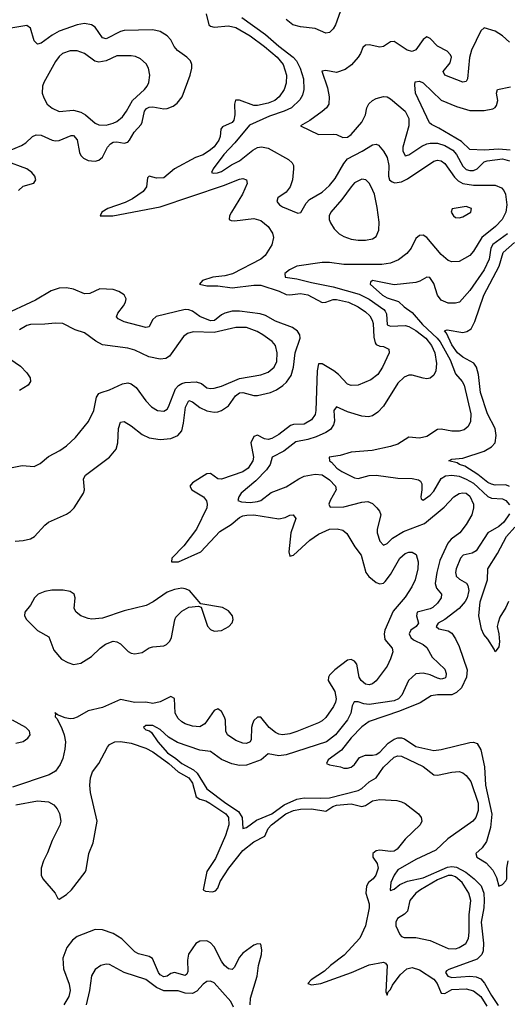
# Model space of a CAD drawing. Header units: inches. Extents: x 1603819 to 1745079, y 385938 to 533966.
# Tile 483 of 561: x 1630831 to 1633538, y 504274 to 509738. Entities that reach past the tile are written whole.
import ezdxf

# ---------------------------------------------------------------- set-up
doc = ezdxf.new("R2010")
doc.units = ezdxf.units.IN
doc.header["$MEASUREMENT"] = 0
doc.layers.add('B6530', color=7, linetype='Continuous')

msp = doc.modelspace()

# ---------------------------------------------------------------- linework, layer by layer
at = {"layer": 'B6530', "color": 5}
for points, elevation in [([(1631866.3, 509770), (1631881.3, 509710), (1631890, 509701.6), (1631910, 509697.7), (1631990, 509705.1), (1632030, 509694.4), (1632110, 509648.4), (1632190, 509589.9), (1632260.1, 509530), (1632292.8, 509490), (1632311.4, 509430), (1632310, 509385.5), (1632298.4, 509350), (1632270.6, 509310), (1632246.2, 509290), (1632210, 509274.6), (1632150, 509262), (1632130, 509263), (1632050, 509291.8), (1632028.3, 509291.7), (1632023, 509270), (1632024.9, 509210), (1632018.5, 509181.5), (1632010, 509167.4), (1631955.8, 509144.2), (1631947.3, 509130), (1631943.5, 509090), (1631936.3, 509070), (1631910, 509033.6), (1631890, 509015.7), (1631850, 508989.2), (1631806.6, 508973.4), (1631690.8, 508910), (1631630, 508861.2), (1631590, 508857.9), (1631549.2, 508870), (1631539.6, 508860.4), (1631535.3, 508810), (1631516.1, 508783.9), (1631456.2, 508743.8), (1631416.2, 508723.8), (1631319.7, 508690), (1631286, 508670), (1631277.2, 508650), (1631346.8, 508650), (1631610, 508700), (1631962.5, 508817.5), (1632050, 508853.8), (1632070, 508856.1), (1632089.3, 508850), (1632092.6, 508830), (1632067.1, 508770), (1632006.4, 508670), (1631996.2, 508650), (1631993.6, 508630), (1632003.8, 508623.8), (1632022.6, 508622.6), (1632130, 508634.4), (1632170, 508623.7), (1632210.9, 508590), (1632233.9, 508553.9), (1632238.7, 508530), (1632230.6, 508489.4), (1632194.2, 508430), (1632168.4, 508410), (1632012.5, 508327.5), (1631970, 508316.2), (1631902.4, 508310), (1631846, 508290), (1631828, 508270), (1631870, 508262), (1631930, 508261.4), (1632011, 508251), (1632130, 508264.6), (1632170, 508264.4), (1632271.4, 508231.4), (1632310, 508212.5), (1632330, 508210.7), (1632390, 508219.5), (1632430, 508212), (1632510, 508169.1), (1632530, 508171.2), (1632570, 508185.9), (1632590, 508186.2), (1632656.8, 508170), (1632710, 508145.6), (1632750, 508117.5), (1632774, 508094), (1632787.8, 508070), (1632792.3, 508052.3), (1632796, 507976), (1632804.3, 507944.3), (1632810, 507935.7), (1632830, 507925.7), (1632850, 507924.5), (1632879.6, 507910), (1632881.1, 507890), (1632845.2, 507810), (1632818.9, 507770), (1632780.6, 507739.4), (1632710, 507709.4), (1632670, 507707.5), (1632650, 507715.8), (1632601, 507770), (1632575.4, 507790), (1632510, 507827.6), (1632490, 507828.9), (1632482.3, 507790), (1632475.2, 507570), (1632470, 507546.3), (1632450, 507516.8), (1632410, 507494.3), (1632350, 507492.6), (1632333.6, 507486.4), (1632270, 507435.7), (1632230, 507413.1), (1632210, 507409.1), (1632190, 507412.6), (1632150, 507433.2), (1632130, 507425.4), (1632113.9, 507390), (1632128.2, 507310), (1632125, 507290), (1632099.4, 507250), (1632070, 507228.9), (1631950, 507188.9), (1631930, 507190.9), (1631890, 507219.1), (1631870, 507217.5), (1631790, 507167.3), (1631774.2, 507150), (1631786.2, 507130), (1631851.6, 507090), (1631867.6, 507067.6), (1631872.1, 507050), (1631869.5, 507030), (1631811.6, 506910), (1631741.4, 506818.6), (1631675.8, 506750), (1631672.7, 506730), (1631713.1, 506730), (1631835.7, 506784.3), (1631942.3, 506897.7), (1632003.7, 506936.3), (1632050, 506975.1), (1632070, 506984.4), (1632090.8, 506989.2), (1632130, 506989.5), (1632270, 506968.7), (1632305.2, 506974.8), (1632330, 506987.6), (1632349.5, 506989.5), (1632363.6, 506970), (1632335.4, 506890), (1632324.4, 506784.4), (1632330, 506760.9), (1632350, 506766.6), (1632440.7, 506850), (1632490, 506883.7), (1632550, 506911.7), (1632592.9, 506912.9), (1632624.7, 506904.7), (1632647, 506887), (1632692, 506812), (1632726.1, 506766.1), (1632752.2, 506670), (1632768.1, 506648.1), (1632810, 506614.8), (1632830, 506607.1), (1632850, 506611.6), (1632860.4, 506619.6), (1632890, 506658.8), (1632940.2, 506750), (1632970, 506775), (1632990, 506782.5), (1633010, 506782.4), (1633030.8, 506770), (1633043.2, 506730), (1633041.2, 506690), (1633025.7, 506630), (1633008.4, 506590), (1632970, 506534), (1632904.3, 506455.7), (1632858, 506350), (1632853.7, 506330), (1632858.3, 506298.3), (1632898.7, 506250), (1632901.4, 506230), (1632890, 506190.5), (1632869.8, 506150), (1632810, 506069), (1632790, 506052.7), (1632770, 506046.2), (1632750, 506050.2), (1632725.6, 506070), (1632715, 506090), (1632701.4, 506161.4), (1632690, 506177.4), (1632670, 506187.9), (1632650, 506183.9), (1632579.3, 506130), (1632550, 506100.2), (1632544.1, 506090), (1632542.9, 506070), (1632579.4, 506010), (1632587.3, 505970), (1632584.6, 505950), (1632573.6, 505926.4), (1632530, 505865), (1632510, 505846.6), (1632490, 505835.7), (1632370, 505787.6), (1632330, 505775.6), (1632290, 505770.1), (1632270, 505772.5), (1632250, 505781.6), (1632215.3, 505810), (1632170, 505867.6), (1632150, 505867.7), (1632130.6, 505849.4), (1632122.2, 505830), (1632117.4, 505810), (1632115.8, 505744.2), (1632109.8, 505730.2), (1632090, 505720.7), (1632070, 505722.6), (1632030, 505737.1), (1631984.6, 505770), (1631974.4, 505790), (1631972.6, 505850), (1631966.8, 505866.8), (1631950, 505899.5), (1631930, 505913.7), (1631910, 505903.7), (1631858.5, 505830), (1631830, 505814.6), (1631790, 505817.3), (1631750.1, 505830.1), (1631730, 505841.7), (1631710, 505860.2), (1631693.9, 505890), (1631690.1, 505970.1), (1631670, 505981.8), (1631610, 505951.7), (1631570, 505942.7), (1631530, 505950.7), (1631470, 505949.6), (1631390, 505966.1), (1631290, 505921.6), (1631210, 505902.8), (1631150, 505866.7), (1631130, 505859.3), (1631110, 505857.7), (1631083.2, 505863.2), (1631040.1, 505880.1), (1631028.3, 505891.7), (1631025.2, 505890), (1631028.5, 505888.5), (1631027.4, 505870), (1631038.1, 505858.1), (1631065.1, 505805.1), (1631078.2, 505770), (1631084.9, 505730), (1631081.6, 505690), (1631070, 505638.2), (1631055.7, 505604.3), (1631030, 505568.1), (1630993.4, 505546.6), (1630790, 505478.8)], 380), ([(1632064.6, 509750), (1632195.8, 509655.8), (1632270, 509590.6), (1632349.5, 509530), (1632368, 509510), (1632388.4, 509470), (1632406.4, 509410), (1632408.3, 509350), (1632400.4, 509319.6), (1632386.5, 509293.5), (1632339.5, 509250), (1632299.4, 509230), (1632217.9, 509202.1), (1632106.5, 509153.5), (1632025.4, 509054.6), (1631963, 508990), (1631903.9, 508910), (1631896, 508890), (1631906.2, 508886.2), (1631927.8, 508887.8), (1631950, 508895), (1632006.6, 508933.4), (1632050, 508954.2), (1632124.9, 509015.1), (1632150, 509028.3), (1632172.8, 509032.8), (1632210, 509025.7), (1632323.2, 508963.2), (1632343.7, 508943.7), (1632349.8, 508930), (1632350.9, 508910), (1632344.4, 508850), (1632332.3, 508810), (1632310, 508781.3), (1632264.2, 508750), (1632258.3, 508730), (1632272.6, 508710), (1632290, 508698.9), (1632375.6, 508664.4), (1632391.5, 508668.5), (1632420.6, 508719.4), (1632439.5, 508740.5), (1632510, 508782), (1632550, 508818.1), (1632582.7, 508857.3), (1632630, 508940.4), (1632650, 508965.3), (1632732.1, 509007.9), (1632790, 509044), (1632810, 509047.8), (1632821.7, 509041.7), (1632850, 509008.5), (1632870, 508974), (1632879, 508930), (1632877.6, 508870), (1632884.5, 508850), (1632898.3, 508838.3), (1632913, 508833), (1632950, 508837.8), (1632984.1, 508855.9), (1633130, 508953.2), (1633150, 508959), (1633170, 508955.4), (1633190, 508939.3), (1633243.8, 508863.8), (1633264.4, 508844.4), (1633289.9, 508829.9), (1633350, 508819.2), (1633470, 508819.9), (1633505.3, 508805.3), (1633519, 508790), (1633528.4, 508770), (1633534.6, 508710), (1633529.9, 508670), (1633509.3, 508630), (1633471.6, 508590), (1633396.6, 508530), (1633350, 508453.8), (1633330, 508430.2), (1633270, 508396.5), (1633230, 508393.8), (1633210, 508401.1), (1633170, 508435.6), (1633090, 508529.2), (1633070, 508541.7), (1633050, 508541), (1633030, 508523.6), (1633004.5, 508470), (1632979.2, 508440.8), (1632933.7, 508406.3), (1632890, 508386.8), (1632841, 508379), (1632710, 508378.9), (1632630, 508380.1), (1632550, 508390.1), (1632509.4, 508390.6), (1632370, 508370.1), (1632328.3, 508350), (1632302.9, 508330), (1632304, 508310), (1632370, 508300.2), (1632450, 508279.4), (1632570, 508256.6), (1632715.4, 508215.4), (1632770, 508188), (1632851.8, 508130), (1632859.8, 508119.8), (1632866.4, 508106.4), (1632870, 508044.8), (1632890, 508036.5), (1632970, 508040.7), (1632990, 508035.4), (1633030, 508013.7), (1633085.5, 507970), (1633117.5, 507930), (1633134.4, 507890), (1633144, 507830), (1633140.2, 507790), (1633130, 507765.7), (1633110, 507749.1), (1633090, 507745.8), (1633070, 507749.1), (1633010, 507766.2), (1632990, 507764.7), (1632964.9, 507755.1), (1632930, 507720.2), (1632850, 507593.1), (1632819.5, 507560.5), (1632790, 507540.3), (1632766.2, 507533.8), (1632730, 507537.6), (1632650, 507562.6), (1632590, 507588.9), (1632575.1, 507570), (1632577.7, 507510), (1632573.2, 507490), (1632555.7, 507464.3), (1632530, 507446.7), (1632476.4, 507423.6), (1632430, 507408.9), (1632364, 507396), (1632296.2, 507343.8), (1632233.1, 507310), (1632220.7, 507270), (1632200.1, 507239.9), (1632141.4, 507178.6), (1632059.2, 507110), (1632046.9, 507090), (1632041.6, 507070), (1632062.3, 507062.3), (1632110, 507058.9), (1632150, 507063.6), (1632170, 507070.6), (1632226.2, 507113.8), (1632310, 507145.1), (1632379.8, 507190), (1632410, 507204.3), (1632470, 507216.4), (1632510, 507212.3), (1632550, 507185.5), (1632583.7, 507150), (1632586.6, 507130), (1632553.4, 507070), (1632547.6, 507050), (1632553.4, 507033.4), (1632630, 507035.6), (1632730, 507060.2), (1632763.8, 507063.8), (1632790, 507053.6), (1632814, 507030), (1632828, 507010), (1632835.1, 506990), (1632816, 506910), (1632815.6, 506890), (1632830, 506843.5), (1632850, 506822.3), (1632870, 506830.8), (1632900, 506860), (1632961.3, 506898.7), (1633078.5, 506941.5), (1633186.3, 507033.7), (1633240.2, 507090), (1633270, 507108.2), (1633290, 507112.6), (1633310, 507110.4), (1633330, 507094), (1633349.8, 507050.2), (1633350.4, 507029.6), (1633340.2, 506990), (1633310, 506936.1), (1633273.5, 506890), (1633225.3, 506854.7), (1633207.4, 506832.6), (1633163.9, 506736.1), (1633146.5, 506670), (1633137.9, 506610), (1633143.6, 506583.6), (1633172.9, 506550), (1633169.8, 506530), (1633150, 506499.7), (1633123.5, 506476.5), (1633110, 506469.1), (1633036.8, 506450), (1633032.8, 506430), (1633043.8, 506390), (1633031.7, 506370), (1633002.8, 506350), (1632992.8, 506330), (1633001.6, 506310), (1633016.8, 506296.8), (1633069.7, 506270), (1633090, 506253.7), (1633119.6, 506199.6), (1633190, 506133), (1633198.7, 506110), (1633196, 506090), (1633190, 506083.1), (1633170, 506079.1), (1633150, 506083.2), (1633110, 506102.3), (1633070, 506111.8), (1633030, 506107.6), (1632989.2, 506070.8), (1632952.7, 505990), (1632933.2, 505970), (1632910, 505958.1), (1632770, 505936.8), (1632740.6, 505940.6), (1632710, 505952.9), (1632687.6, 505952.4), (1632676.7, 505930), (1632669.4, 505890), (1632650, 505851.8), (1632584.3, 505770), (1632533.3, 505730), (1632310, 505658), (1632270, 505652.4), (1632210, 505664), (1632170.2, 505629.8), (1632090, 505600.3), (1632050, 505599), (1632008.3, 505608.3), (1631950, 505633), (1631890, 505676.2), (1631830, 505685), (1631707, 505727), (1631657.3, 505757.3), (1631610, 505799.6), (1631570, 505820.3), (1631530, 505820.5), (1631518, 505810), (1631530, 505798), (1631551.9, 505791.9), (1631562, 505782), (1631597.4, 505730), (1631651.3, 505670), (1631698, 505638), (1631730, 505609.4), (1631794.8, 505574.8), (1631816.4, 505556.4), (1631870.4, 505470), (1631975.8, 505390), (1632044.4, 505344.4), (1632065.7, 505310), (1632070, 505249.6), (1632090, 505254.8), (1632144.3, 505295.7), (1632230, 505331.3), (1632299.5, 505380.5), (1632370, 505412.6), (1632410, 505420.1), (1632503, 505417), (1632550, 505420.1), (1632710, 505459.5), (1632730, 505471), (1632770, 505508.7), (1632810, 505530.7), (1632850.7, 505590), (1632910, 505646.2), (1632930, 505653.3), (1632950, 505650.5), (1633070, 505592.8), (1633130, 505547.5), (1633150, 505544.9), (1633230, 505562.2), (1633270, 505565), (1633290, 505559.3), (1633310, 505544.5), (1633335.5, 505510), (1633375.4, 505390), (1633376.2, 505350), (1633363.4, 505310), (1633346, 505290), (1633208.3, 505191.7), (1633141.2, 505130), (1633030, 505078), (1632930, 505019.5), (1632910, 504991.1), (1632891.5, 504950), (1632888.1, 504910), (1632890, 504904.5), (1632910, 504912.4), (1632941.8, 504938.2), (1632982.8, 504957.2), (1633070, 504974.8), (1633205, 505035), (1633230, 505039.4), (1633254.8, 505034.8), (1633306.9, 505006.9), (1633354.2, 504970), (1633391.9, 504931.9), (1633406.5, 504890), (1633408.9, 504850), (1633406.8, 504810), (1633391.6, 504730), (1633406.2, 504613.8), (1633403.9, 504570), (1633396.4, 504550), (1633370, 504524.8), (1633213.1, 504466.9), (1633200.3, 504459.7), (1633194.7, 504450), (1633208.1, 504430), (1633230, 504423), (1633330, 504430.4), (1633365.4, 504425.4), (1633390, 504414.6), (1633411.2, 504391.2), (1633450, 504321.8), (1633487.3, 504267.3)], 360), ([(1632610, 509781.3), (1632583.1, 509710), (1632570, 509688), (1632550, 509668), (1632530, 509663.8), (1632470, 509690.3), (1632390, 509698.4), (1632347, 509710), (1632310, 509739.2)], 360), ([(1630769.6, 509010), (1630839.9, 509040.1), (1630864.2, 509055.8), (1630902, 509090), (1630921.4, 509098.6), (1630950, 509098.3), (1631010, 509070.2), (1631030, 509065.2), (1631050, 509067), (1631115.9, 509095.9), (1631130, 509095), (1631150, 509071.8), (1631162.1, 509002.1), (1631170, 508984.4), (1631184.4, 508970), (1631210, 508957.4), (1631230, 508954.2), (1631250, 508953.5), (1631270, 508959.3), (1631290, 508975.2), (1631318.9, 509030), (1631334.3, 509050), (1631350, 509059), (1631370, 509061.2), (1631410, 509053.2), (1631430, 509059), (1631441, 509070), (1631466.7, 509113.3), (1631504.2, 509155.8), (1631511.2, 509170), (1631522.8, 509230), (1631534.8, 509245.2), (1631550, 509253.1), (1631570, 509255.3), (1631630, 509243.2), (1631650, 509245), (1631682.4, 509257.6), (1631705.7, 509274.3), (1631733.3, 509310), (1631777.3, 509430), (1631785.5, 509470), (1631785.3, 509490), (1631778.8, 509510), (1631759.2, 509530), (1631706.9, 509566.9), (1631688.8, 509590), (1631670, 509626.6), (1631650, 509649), (1631610, 509672.9), (1631570, 509681.6), (1631410, 509677.6), (1631390, 509671.9), (1631310, 509631.3), (1631290, 509637.1), (1631250, 509696.2), (1631230, 509709), (1631190, 509717), (1631150, 509709.9), (1631050, 509674.5), (1631010, 509652.9), (1630950, 509608.9), (1630930, 509603.1), (1630910, 509621.6), (1630890, 509691.8), (1630870, 509705.4), (1630770.6, 509689.4)], 420), ([(1633550, 509613.7), (1633510, 509648), (1633470, 509674.6), (1633410, 509693.4), (1633390, 509675.8), (1633339.1, 509570), (1633328.3, 509528.3), (1633316.2, 509410), (1633310, 509396), (1633290, 509390.8), (1633190.6, 509430), (1633182, 509450), (1633221.2, 509498.8), (1633227.4, 509530), (1633223, 509543), (1633204.5, 509564.5), (1633150, 509592.2), (1633110, 509634), (1633090, 509643.6), (1633070, 509628.9), (1633030, 509570.3), (1633010, 509562.6), (1632981.3, 509570), (1632910, 509616.5), (1632890, 509615.2), (1632850, 509590.3), (1632830, 509585.5), (1632770, 509598.5), (1632750, 509597.6), (1632735.6, 509584.4), (1632722.8, 509550), (1632709.8, 509530), (1632672.1, 509487.9), (1632638.2, 509461.8), (1632590, 509444.6), (1632530, 509456.9), (1632508.2, 509451.8), (1632540.3, 509360.3), (1632548.7, 509310), (1632546, 509270), (1632533.7, 509250), (1632510.5, 509229.5), (1632440.9, 509179.1), (1632389.2, 509150), (1632490, 509100.9), (1632570, 509103), (1632590, 509100.5), (1632624.2, 509084.2), (1632650, 509086.2), (1632670, 509100.8), (1632730.7, 509170), (1632750, 509209.7), (1632758, 509250), (1632769.1, 509270.9), (1632789.8, 509290.2), (1632810, 509300.4), (1632850, 509311.8), (1632870, 509310.6), (1632890, 509299.8), (1632969.8, 509230), (1632990.3, 509190.3), (1632991.3, 509150), (1632957.6, 509030), (1632956.8, 509010), (1632970, 508983.1), (1632990, 508988.4), (1633063.7, 509036.3), (1633090, 509048.6), (1633110, 509053.7), (1633150, 509052.7), (1633190, 509040.8), (1633234.5, 509014.5), (1633256.2, 508990), (1633290, 508924.5), (1633310, 508906.4), (1633330, 508900.5), (1633350, 508901.5), (1633370.1, 508909.9), (1633409.3, 508950), (1633425.3, 508954.7), (1633510, 508965.9), (1633550, 508955.4)], 340), ([(1633554, 509014), (1633490, 509020), (1633410, 509015.1), (1633330, 509018.5), (1633283, 509063), (1633156.9, 509136.9), (1633115.9, 509155.9), (1633105.7, 509165.7), (1633028.5, 509330), (1633024.1, 509375.9), (1633026.8, 509393.2), (1633050, 509397.6), (1633070, 509387.2), (1633170, 509291.4), (1633256.3, 509256.3), (1633330, 509235), (1633410, 509234.4), (1633456.6, 509243.4), (1633469.9, 509250.1), (1633478, 509262), (1633484.5, 509290), (1633478.2, 509330), (1633483.6, 509350), (1633554.7, 509365.3)], 320), ([(1630823.9, 508790), (1630850, 508814), (1630909.6, 508830.4), (1630919.6, 508850), (1630914, 508870), (1630897.7, 508890), (1630871.1, 508910), (1630750, 508954.3)], 420), ([(1633539.2, 508550), (1633456.4, 508490), (1633446.5, 508470), (1633437.5, 508410), (1633410, 508350.2), (1633330, 508234.9), (1633272.3, 508170), (1633250, 508164.4), (1633210, 508165.7), (1633170, 508182.6), (1633150.3, 508210), (1633130, 508274), (1633106.8, 508306.8), (1633090, 508309.1), (1633052.7, 508287.3), (1633030, 508279.6), (1632910, 508266.7), (1632790, 508290.1), (1632778, 508282), (1632775.8, 508270), (1632843.8, 508210), (1632870, 508194.9), (1632933.8, 508173.8), (1632964.4, 508144.4), (1633010, 508113.8), (1633066.3, 508046.3), (1633148.8, 507970), (1633164.3, 507950), (1633219.6, 507850), (1633250, 507772.3), (1633287.1, 507730), (1633297.2, 507710), (1633334.5, 507550), (1633332.4, 507507.6), (1633320.1, 507479.9), (1633297.7, 507462.3), (1633270, 507454.9), (1633230, 507455.2), (1633170, 507466.2), (1633150, 507463.9), (1633090, 507424.3), (1633050, 507415.8), (1632990, 507421), (1632930, 507383.2), (1632890, 507369.5), (1632788.2, 507348.2), (1632670, 507337.3), (1632610, 507319.6), (1632549.4, 507310), (1632549.7, 507290), (1632562.3, 507282.3), (1632591.9, 507250), (1632619.2, 507230), (1632690, 507196.1), (1632710, 507192.9), (1632770, 507209.4), (1632809.6, 507210.4), (1632930, 507193.8), (1633010, 507192.4), (1633045.2, 507185.2), (1633056.3, 507176.3), (1633062.9, 507162.9), (1633063.9, 507130), (1633057.4, 507090), (1633059.5, 507079.5), (1633070, 507071.1), (1633110, 507098.9), (1633130, 507121), (1633170, 507191.9), (1633193.8, 507206.2), (1633230, 507211.2), (1633270, 507204.2), (1633310, 507189.2), (1633350, 507165.3), (1633430, 507092.3), (1633450, 507082.7), (1633510, 507078.4), (1633530, 507069.9), (1633550, 507046)], 340), ([(1633550, 507148.3), (1633530, 507156.8), (1633470, 507154.2), (1633450, 507159.9), (1633430, 507169.6), (1633374.1, 507214.1), (1633300.9, 507260.9), (1633271.8, 507270), (1633259, 507279), (1633212.7, 507290), (1633230, 507299.5), (1633290, 507305.3), (1633410, 507343.9), (1633450, 507368.6), (1633470, 507389.3), (1633476.1, 507430), (1633469.9, 507470), (1633427.2, 507550), (1633388.6, 507668.6), (1633377.5, 507770), (1633367, 507810), (1633352.3, 507832.3), (1633290, 507865.8), (1633261.5, 507890), (1633230, 507934.6), (1633199.3, 507999.3), (1633188.7, 508011.3), (1633203.6, 508016.4), (1633290, 508003), (1633313, 508007), (1633336.5, 508023.5), (1633356.7, 508063.3), (1633406.6, 508210), (1633491.5, 508370), (1633513.8, 508446.2), (1633577.5, 508502.5)], 320), ([(1630804.6, 506844.6), (1630850, 506847.3), (1630890, 506856.6), (1630913.1, 506870), (1630970, 506933.2), (1630990, 506949.3), (1631090, 506994.2), (1631111.9, 507008.1), (1631133.5, 507030), (1631184.7, 507110), (1631189.7, 507130), (1631185.6, 507190), (1631196, 507210), (1631329.8, 507310.2), (1631365.6, 507354.4), (1631376.2, 507390), (1631379, 507470), (1631390, 507503.8), (1631410, 507508.9), (1631450, 507484.6), (1631510, 507437.1), (1631550, 507418.5), (1631610, 507408.5), (1631670, 507414), (1631709.3, 507430.7), (1631730, 507457.4), (1631740.7, 507499.3), (1631751.7, 507588.3), (1631770, 507624.7), (1631790, 507616.6), (1631830, 507586.4), (1631870, 507567.2), (1631910, 507559.4), (1631930, 507561.7), (1631951, 507569), (1631990, 507595), (1632028.4, 507651.6), (1632050, 507666.7), (1632070, 507668.9), (1632130, 507653.2), (1632150, 507652.7), (1632223, 507670), (1632255.5, 507684.5), (1632291.6, 507708.4), (1632312.6, 507727.4), (1632336.9, 507763.1), (1632351.5, 507810), (1632359.2, 507890), (1632388.3, 507970), (1632386.2, 507990), (1632372.9, 508010), (1632345.1, 508030), (1632250, 508064.4), (1632195.7, 508095.7), (1632165.9, 508105.9), (1632050, 508120.9), (1632010, 508120.1), (1631969.7, 508110.3), (1631950, 508100.7), (1631911.3, 508068.7), (1631890, 508066.3), (1631831.1, 508091.1), (1631790, 508121.3), (1631770, 508128.7), (1631750, 508129.9), (1631588.6, 508091.4), (1631567.5, 508072.5), (1631550, 508034), (1631530, 508030.6), (1631410, 508061.4), (1631377.5, 508077.5), (1631368.8, 508090), (1631375.3, 508110), (1631407.2, 508150), (1631417.8, 508170), (1631420.8, 508190), (1631410, 508211.1), (1631380.7, 508230), (1631350, 508240.3), (1631276, 508244), (1631220.4, 508219.6), (1631190, 508217.7), (1631130, 508241.9), (1631090, 508250.4), (1631050, 508248), (1631006.2, 508233.8), (1630917.7, 508182.3), (1630727.4, 508092.6)], 420), ([(1630770, 507249), (1630844.9, 507264.9), (1630910, 507259.5), (1630944.8, 507275.2), (1630990, 507314.9), (1631052.5, 507347.5), (1631090, 507373.1), (1631140.4, 507419.6), (1631212.3, 507507.7), (1631241.4, 507570), (1631256.8, 507643.2), (1631270, 507663.1), (1631282, 507670), (1631330, 507684.5), (1631402, 507718), (1631430, 507722), (1631450, 507717.2), (1631477.4, 507697.4), (1631530, 507623.1), (1631563.1, 507590), (1631596.3, 507570), (1631630, 507565.6), (1631650, 507577.7), (1631657.5, 507590), (1631695.2, 507690), (1631711.5, 507708.5), (1631730, 507719.9), (1631750, 507725.1), (1631810, 507727.9), (1631839, 507719), (1631870, 507695.9), (1631890, 507691.1), (1631910, 507693.4), (1631950, 507704.6), (1632050, 507746.4), (1632170, 507767.6), (1632210, 507782.1), (1632242.6, 507810), (1632258.3, 507841.7), (1632260.5, 507890), (1632249.8, 507930), (1632232.7, 507952.7), (1632180.9, 507990), (1632148.6, 508008.6), (1632089.4, 508029.4), (1632030, 508030.8), (1631910, 508001.5), (1631794.2, 508005.8), (1631762.8, 507997.2), (1631739.2, 507980.8), (1631662.4, 507870), (1631642.1, 507857.9), (1631610, 507854.1), (1631547.7, 507867.7), (1631470, 507904.5), (1631430, 507916.1), (1631290, 507933.8), (1631253.3, 507953.3), (1631190, 508000.5), (1631137.8, 508017.8), (1631070, 508051.3), (1631030, 508054.8), (1630970, 508048.6), (1630890, 508047.4), (1630870, 508042), (1630830, 508016.8)], 440), ([(1630775.8, 507855.8), (1630835.8, 507815.8), (1630870, 507778), (1630888.4, 507750), (1630890.4, 507730), (1630877.1, 507710), (1630830, 507680.4)], 440), ([(1633550, 506996.5), (1633517.5, 506950), (1633490, 506925.7), (1633430.4, 506889.6), (1633363.8, 506790), (1633342.2, 506777.8), (1633293.2, 506766.8), (1633276.9, 506750), (1633254.5, 506690), (1633250.5, 506670), (1633253, 506653), (1633253.8, 506650), (1633273.1, 506633.1), (1633310.3, 506610.3), (1633318.7, 506598.7), (1633324.3, 506570), (1633314.5, 506530), (1633303.9, 506510), (1633270, 506470.7), (1633191.1, 506408.9), (1633153.3, 506390), (1633142.7, 506370), (1633157.4, 506357.4), (1633210, 506347.3), (1633230, 506332.9), (1633250, 506302.7), (1633270, 506259.3), (1633314.9, 506130), (1633310.6, 506090), (1633284.1, 506030), (1633256.4, 506003.6), (1633230, 505992.1), (1633149.2, 505990.8), (1633115.1, 505984.9), (1633053.4, 505946.6), (1632939.9, 505900.1), (1632770, 505843.5), (1632730, 505813.7), (1632670, 505752.8), (1632616.2, 505683.8), (1632543.7, 505630), (1632534, 505610), (1632550, 505602), (1632612, 505592), (1632630, 505584), (1632650, 505583.7), (1632670, 505589.6), (1632690, 505605.2), (1632716.3, 505643.7), (1632750, 505657.3), (1632790, 505655.8), (1632810, 505660.2), (1632830, 505672.9), (1632876.7, 505723.3), (1632910, 505745.9), (1632930, 505752.7), (1632950, 505752.3), (1632966.3, 505746.3), (1633030, 505704.2), (1633130, 505683.2), (1633170, 505687.3), (1633330, 505726.8), (1633350, 505728.2), (1633370, 505721.8), (1633390, 505686.3), (1633410.9, 505590.9), (1633417.1, 505490), (1633450.9, 505329.1), (1633445.2, 505254.8), (1633422.4, 505177.6), (1633397.8, 505142.2), (1633362.7, 505110), (1633369.3, 505090), (1633419.8, 505059.8), (1633458, 505018), (1633478.2, 504978.2), (1633490, 504929), (1633510, 504939.3), (1633530, 504959.3), (1633534.6, 504970), (1633535.5, 505030), (1633543, 505070)], 340), ([(1633544.5, 506510), (1633530, 506476.3), (1633497, 506423), (1633486.5, 506393.5), (1633480.8, 506370), (1633490.1, 506329.9), (1633493.8, 506286.2), (1633490, 506258), (1633470.8, 506229.2), (1633465.4, 506245.4), (1633430, 506301.2), (1633406.7, 506326.7), (1633394.9, 506354.9), (1633379.2, 506430), (1633387.5, 506507.5), (1633427.9, 506630), (1633429.8, 506690), (1633483.8, 506776.2), (1633533.5, 506870), (1633578.5, 506921.5)], 320), ([(1630810, 505723.5), (1630850, 505732), (1630876, 505750), (1630888.5, 505770), (1630884.8, 505790), (1630864.4, 505810), (1630790, 505851)], 420), ([(1630810, 505380.8), (1630930, 505402.8), (1630990, 505398.1), (1631020.7, 505380.7), (1631038.8, 505358.8), (1631052.3, 505332.3), (1631058.3, 505290), (1631052.5, 505267.5), (1631010, 505183.7), (1630985.6, 505114.4), (1630963.1, 505070), (1630949.7, 505030), (1630949.6, 504990), (1630959.3, 504970), (1631028.2, 504890), (1631041.6, 504861.6), (1631050, 504858), (1631090, 504883.1), (1631118.6, 504910), (1631193.5, 505006.5), (1631199.6, 505020.4), (1631215.1, 505110), (1631238.4, 505170), (1631260.9, 505290), (1631223.4, 505450), (1631219.5, 505490), (1631223, 505530), (1631235.6, 505564.4), (1631270.5, 505609.5), (1631318.4, 505701.6), (1631330, 505715.9), (1631358.4, 505730), (1631390, 505732.9), (1631450, 505723.1), (1631530, 505695.8), (1631570, 505674.3), (1631657.9, 505610), (1631710, 505564.7), (1631770, 505529.9), (1631790, 505501), (1631810, 505424.5), (1631830, 505411.7), (1631863.1, 505403.1), (1631886.8, 505390), (1631974.7, 505330), (1631989.9, 505310), (1631990.7, 505270), (1631973.3, 505210), (1631917.8, 505082.2), (1631869.9, 505010), (1631849, 504910), (1631861.3, 504901.3), (1631901.4, 504898.6), (1631916.9, 504903.1), (1631930, 504918.9), (1631944.2, 504955.8), (1631992, 505030), (1632070, 505126.5), (1632130, 505176.4), (1632192.2, 505207.8), (1632210.1, 505250), (1632227.9, 505270), (1632307.4, 505330), (1632350, 505349.3), (1632390, 505356.8), (1632450, 505357.8), (1632530, 505345.7), (1632568.9, 505371.1), (1632590, 505378.2), (1632670, 505386.4), (1632730, 505371.9), (1632750, 505377.7), (1632790, 505403.2), (1632830.5, 505410.5), (1632924.9, 505404.9), (1632950, 505398), (1632970, 505387.6), (1633043.7, 505330), (1633059.5, 505310), (1633063.6, 505290), (1633054, 505270), (1632970, 505190.2), (1632926.1, 505133.9), (1632910, 505124.5), (1632890, 505122.5), (1632829.3, 505130), (1632810, 505125), (1632790.9, 505110), (1632791.8, 505090), (1632815.4, 505055.4), (1632821.3, 505030), (1632808.5, 504990), (1632793.7, 504970), (1632767.8, 504950), (1632756.2, 504930), (1632751.3, 504890), (1632771, 504831), (1632771.5, 504810), (1632750.3, 504710), (1632719.2, 504640.8), (1632632.8, 504547.2), (1632556.4, 504490), (1632522.8, 504457.2), (1632449.6, 504410), (1632429.6, 504389.6), (1632450, 504382.3), (1632503, 504390), (1632672.2, 504450), (1632770, 504492), (1632850, 504507.5), (1632862.2, 504502.2), (1632869.9, 504489.9), (1632863.2, 504343.2), (1632870, 504323.7), (1632877, 504343), (1632890, 504356.9), (1632900.6, 504379.4), (1632943.3, 504436.7), (1632978.9, 504470), (1633010, 504478.9), (1633050, 504465.2), (1633130, 504413.3), (1633148.8, 504390), (1633170, 504336.4), (1633190, 504334.3), (1633230, 504356.4), (1633310, 504360.3), (1633350, 504349.5), (1633390, 504316.6), (1633423.9, 504263.9)], 380), ([(1632109.9, 504270), (1632111.6, 504308.4), (1632149.8, 504430), (1632156.4, 504490), (1632173.3, 504550), (1632175.4, 504575.4), (1632170, 504608), (1632150, 504609.4), (1632130, 504601.6), (1632070, 504557.4), (1632050, 504535.4), (1632021.3, 504478.7), (1632010, 504467.8), (1631990, 504471.4), (1631967.2, 504490), (1631950, 504513.2), (1631910, 504592.9), (1631890, 504615.8), (1631870, 504625.8), (1631830, 504625.1), (1631807.8, 504612.2), (1631768.5, 504551.5), (1631762, 504518), (1631763.8, 504456.2), (1631758.5, 504441.5), (1631750, 504433.5), (1631690, 504451.2), (1631670, 504444), (1631650, 504429.3), (1631630, 504425.5), (1631610, 504438.1), (1631601.8, 504450), (1631567.3, 504527.3), (1631550, 504539), (1631490, 504554.7), (1631470, 504564.7), (1631397, 504637), (1631350, 504667.1), (1631290, 504687.1), (1631250, 504689), (1631150, 504650.5), (1631123.7, 504630), (1631092.1, 504590), (1631070.8, 504530), (1631073.9, 504470), (1631105, 504385), (1631110.5, 504350), (1631103.2, 504316.8), (1631075.1, 504270)], 420), ([(1632017.4, 504257.4), (1632002.9, 504290), (1631910, 504393.3), (1631890, 504402.7), (1631870, 504399.8), (1631850, 504385.3), (1631814.1, 504345.9), (1631790, 504333.2), (1631750, 504335.9), (1631710, 504349.4), (1631630, 504348.1), (1631590, 504366.6), (1631530, 504411.2), (1631409.9, 504449.9), (1631330, 504494.3), (1631310, 504497.4), (1631280.7, 504490), (1631250, 504467), (1631230, 504432.7), (1631218.2, 504350), (1631198.7, 504270)], 440)]:
    msp.add_lwpolyline(points, dxfattribs=dict(at, elevation=elevation))
for points, elevation in [([(1631150, 509565.6), (1631110, 509564.8), (1631068.9, 509550), (1631050, 509533.5), (1631030, 509506), (1630964.6, 509390), (1630958, 509370), (1630955.8, 509330), (1630963.8, 509303.8), (1630983.8, 509270), (1631010, 509247), (1631049.2, 509229.2), (1631130, 509236.1), (1631170, 509225.6), (1631195.2, 509210), (1631250, 509163.6), (1631270, 509154.7), (1631310, 509153), (1631350, 509164.3), (1631370, 509173.4), (1631401.1, 509198.9), (1631424, 509230), (1631457.2, 509290), (1631523.8, 509350), (1631538.4, 509370), (1631547.1, 509390), (1631552.7, 509430), (1631545.6, 509470), (1631532.7, 509492.7), (1631501.2, 509521.2), (1631473.7, 509533.7), (1631450, 509538.4), (1631370, 509537.5), (1631310, 509510.5), (1631270, 509503.4), (1631247.8, 509507.8), (1631190, 509550.9)], 440), ([(1632730, 508853.1), (1632690, 508832.9), (1632671.2, 508810), (1632619.5, 508740.5), (1632558.5, 508670), (1632549.1, 508650), (1632549, 508630), (1632556, 508610), (1632577.3, 508577.3), (1632604.4, 508550), (1632630, 508534.3), (1632670, 508520.2), (1632710, 508514), (1632750, 508514.2), (1632790, 508521.3), (1632810, 508535.8), (1632824.1, 508570), (1632825.6, 508614.4), (1632815.6, 508695.6), (1632799.8, 508770), (1632782.7, 508810), (1632770, 508831.6), (1632751.6, 508850)], 380), ([(1633310, 508702), (1633231.6, 508688.4), (1633226.8, 508670), (1633238, 508650), (1633250, 508641), (1633270, 508638.8), (1633290, 508644.9), (1633335.1, 508670), (1633339.3, 508690)], 380), ([(1631730, 506583.1), (1631690, 506576.1), (1631650, 506561.1), (1631572, 506508), (1631533.1, 506486.9), (1631410, 506458.3), (1631290, 506417.1), (1631231.8, 506411.8), (1631210, 506414.6), (1631170, 506428.9), (1631143.5, 506450), (1631133.7, 506470), (1631139.1, 506530), (1631132.6, 506550), (1631110, 506564.8), (1631071.7, 506571.7), (1631008.6, 506571.4), (1630970, 506564.4), (1630933.4, 506550), (1630913, 506530), (1630890.3, 506489.7), (1630858.8, 506450), (1630857.3, 506430), (1630867.7, 506410), (1630929.3, 506349.3), (1630992.5, 506312.5), (1631020.1, 506240.1), (1631062, 506190), (1631098, 506170), (1631130, 506160.2), (1631170, 506166.9), (1631230, 506204.4), (1631277.3, 506250), (1631307.5, 506272.5), (1631350, 506288.4), (1631370, 506285.2), (1631390, 506274.7), (1631432.4, 506232.4), (1631450, 506223), (1631470, 506219.2), (1631510, 506226.8), (1631548.7, 506251.3), (1631570, 506258.4), (1631630, 506263.3), (1631644.8, 506270), (1631664.1, 506290), (1631673.5, 506310), (1631691.9, 506408.1), (1631698, 506422), (1631730, 506455.8), (1631770, 506478.4), (1631822.8, 506482.8), (1631837.3, 506477.3), (1631873.3, 506373.3), (1631890, 506354.3), (1631910, 506344.5), (1631950, 506347.8), (1631991, 506370), (1632010, 506390.7), (1632016.1, 506410), (1632012.7, 506430), (1631990, 506458.2), (1631956.5, 506476.5), (1631836, 506496), (1631773, 506570), (1631750, 506580.4)], 420), ([(1633210, 504988.8), (1633150, 504965.4), (1633055.7, 504910), (1633030.1, 504890), (1632996.3, 504850), (1632982.6, 504790), (1632966.2, 504773.8), (1632928.8, 504750), (1632918.9, 504730), (1632919.5, 504710), (1632941.2, 504661.2), (1632950, 504650.2), (1632965, 504645), (1633030, 504644.7), (1633110, 504627.1), (1633210, 504584), (1633250, 504582.5), (1633270, 504588.9), (1633307.8, 504612.2), (1633321.5, 504638.5), (1633326, 504674), (1633325.1, 504770), (1633334.9, 504850), (1633323.5, 504890), (1633287, 504950), (1633250, 504980.9), (1633230, 504988.4)], 380)]:
    msp.add_lwpolyline(points, close=True, dxfattribs=dict(at, elevation=elevation))

doc.saveas('drawing.dxf')
